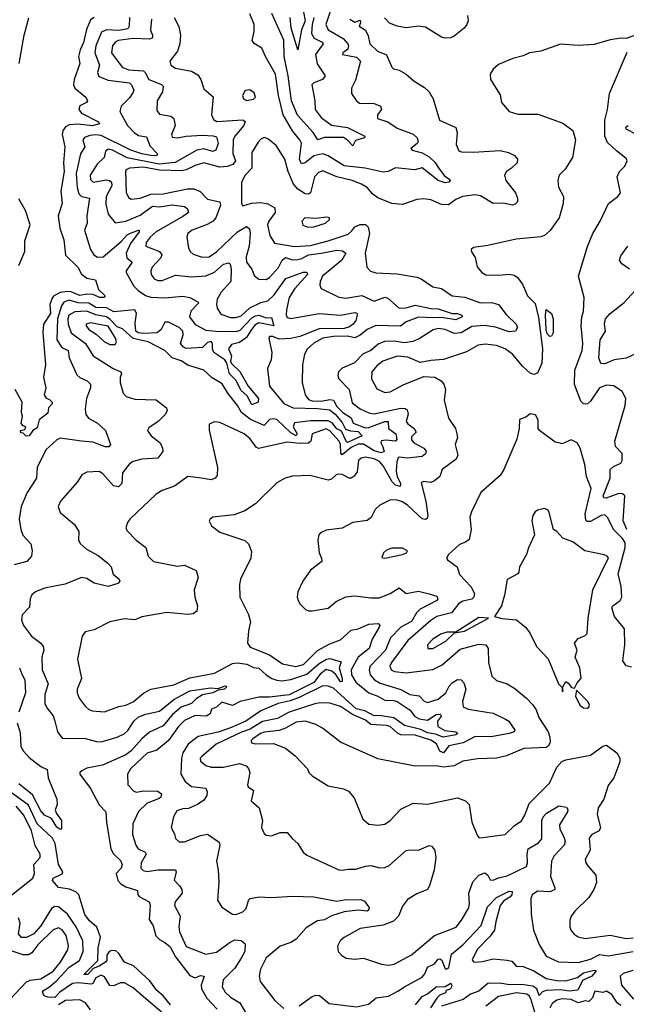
# Model space of a CAD drawing. Extents: x 1552033 to 1694788, y 811965 to 917215.
# Tile 550 of 632: x 1661506 to 1664926, y 899707 to 905262. Entities that reach past the tile are written whole.
import ezdxf

# ---------------------------------------------------------------- set-up
doc = ezdxf.new("R2010")
doc.units = 0

msp = doc.modelspace()

# ---------------------------------------------------------------- linework, layer by layer
at = {"layer": '0CON20XD'}
for points in [[(1663277.7, 905372.3), (1663232.8, 905235), (1663246.2, 905205), (1663330.3, 905155), (1663356.2, 905125), (1663360.4, 905115), (1663355.6, 905095), (1663328, 905075), (1663326.2, 905065), (1663405, 905050), (1663427.4, 905027.4), (1663399.5, 904920.5), (1663376.9, 904875), (1663377.1, 904845), (1663405, 904804.2), (1663421.4, 904791.4), (1663505, 904788.9), (1663541.2, 904775), (1663546.2, 904755), (1663523.3, 904725), (1663524, 904705), (1663581.2, 904685), (1663635, 904650.6), (1663725, 904616.2), (1663746.4, 904595), (1663753.3, 904575), (1663746.8, 904563.2), (1663710.8, 904535), (1663719.2, 904525), (1663775, 904510.5), (1663815, 904488.9), (1663847.3, 904457.3), (1663870.7, 904420.7), (1663902, 904382), (1663930.7, 904360.7), (1663933.1, 904355), (1663925, 904345.7), (1663905, 904342.5), (1663865, 904355.3), (1663775, 904426.2), (1663734.3, 904415.7), (1663625, 904425.6), (1663584.4, 904405.6), (1663555, 904401.1), (1663453.6, 904423.6), (1663335, 904437.2), (1663245, 904494.8), (1663215, 904504.8), (1663165, 904493.4), (1663115, 904455.2), (1663095, 904449.1), (1663084.5, 904475), (1663094.7, 904565), (1663085.3, 904585), (1663044.8, 904634.8), (1662992.2, 904725), (1662964.4, 904835), (1662948.3, 904955), (1662892.7, 905055), (1662870.5, 905100.5), (1662828.5, 905128.5), (1662817.1, 905145), (1662827.8, 905195), (1662827.6, 905235), (1662804.4, 905295.6)], [(1663164.8, 905275), (1663154.6, 905235), (1663152.3, 905185), (1663167.1, 905157.1), (1663211.8, 905135), (1663217.3, 905125), (1663173.7, 905065), (1663182.6, 905012.6), (1663229.1, 904945), (1663212.5, 904925), (1663163.7, 904906.3), (1663152.9, 904895), (1663170, 904805), (1663171.4, 904755), (1663205, 904709.7), (1663265, 904667.8), (1663355, 904653.5), (1663452.9, 904605), (1663450, 904595), (1663399.9, 904580.1), (1663385, 904550), (1663355, 904583.2), (1663332.7, 904597.3), (1663225, 904597.8), (1663187.5, 904585), (1663160, 904625), (1663072.8, 904722.8), (1663038.1, 904805), (1663019.4, 904945), (1662996.7, 905055), (1662996.3, 905146.3), (1662927.9, 905297.9)], [(1663106, 905305), (1663115.7, 905255.7), (1663095.5, 905205), (1663075, 905092.5), (1663037, 905215), (1663030.4, 905275)], [(1664030.6, 905285), (1664034.3, 905255.7), (1664027.1, 905235), (1664012, 905215), (1663955, 905168.9), (1663935, 905160.5), (1663905, 905158.5), (1663885, 905163.6), (1663795, 905220.7), (1663755, 905225.9), (1663685, 905216.5), (1663635, 905224.7), (1663591.9, 905241.9), (1663563.1, 905273.1)], [(1662125.3, 905275), (1662123.5, 905225), (1662115, 905211.4), (1662065, 905201), (1661995.8, 905204.2), (1661967.8, 905192.2), (1661936, 905114), (1661929.7, 905075), (1661955.3, 905005), (1661944.6, 904965), (1661951.7, 904941.8), (1662005, 904921.7), (1662125.6, 904905.6), (1662137.2, 904895), (1662148.7, 904865), (1662146.7, 904853.3), (1662125, 904821.8), (1662077.9, 904775), (1662070, 904745), (1662113.4, 904665), (1662151.3, 904625), (1662175, 904609.1), (1662220.5, 904600.5), (1662239.6, 904549.6), (1662282.9, 904505), (1662277.5, 904495), (1662255, 904493.3), (1662195, 904504.7), (1662131.8, 904525), (1661965, 904608.3), (1661935, 904613.2), (1661901, 904609), (1661872.2, 904597.8), (1661861.6, 904585), (1661872.8, 904545), (1661849.1, 904505), (1661824.8, 904395), (1661829.5, 904315), (1661840.1, 904280.1), (1661854.8, 904264.8), (1661898.8, 904255), (1661885.3, 904155), (1661886.9, 904115), (1661871.2, 904075), (1661905.4, 903965), (1661923.6, 903935), (1661945, 903921.5), (1661976.9, 903925), (1662078.7, 904011.3), (1662111.9, 904048.1), (1662131.5, 904058.5), (1662175, 904075.3), (1662180, 904075), (1662180, 904065), (1662131.1, 903998.9), (1662106.5, 903945), (1662109.2, 903919.2), (1662140, 903895), (1662107.3, 903845), (1662106.7, 903835), (1662149.6, 903759.6), (1662173.5, 903733.5), (1662215, 903706.9), (1662245, 903697.2), (1662325, 903692.8), (1662425, 903701.7), (1662464.8, 903694.8), (1662510.8, 903670.8), (1662515.6, 903665), (1662471.9, 903618.1), (1662463.3, 903585), (1662495, 903542.1), (1662555, 903510.9), (1662614.1, 903504.1), (1662726.9, 903503.1), (1662748.9, 903511.1), (1662815, 903580.3), (1662835, 903592.1), (1662855, 903595.2), (1662895, 903580.8), (1662925, 903582.5), (1662938.8, 903535), (1662855, 903552.1), (1662831.4, 903538.6), (1662808.5, 903508.5), (1662785, 903470), (1662745, 903441), (1662701.2, 903428.8), (1662682.5, 903405), (1662700, 903365), (1662694, 903335), (1662699.2, 903325), (1662748, 903278), (1662794.9, 903194.9), (1662853.1, 903125), (1662850, 903105), (1662815, 903089.2), (1662789.5, 903139.5), (1662752, 903172), (1662726.4, 903226.4), (1662689.2, 903265), (1662673.5, 903323.5), (1662662.4, 903342.4), (1662600.8, 903385), (1662592.9, 903405), (1662593.7, 903433.7), (1662586.2, 903446.2), (1662565, 903440), (1662537.4, 903412.6), (1662445, 903407.8), (1662430.3, 903415), (1662413.2, 903435), (1662427.2, 903485), (1662425, 903505.7), (1662404.7, 903524.7), (1662345, 903556), (1662324.5, 903555.5), (1662304.5, 903515), (1662280.4, 903495), (1662205, 903491.4), (1662174.4, 903495), (1662160.8, 903505), (1662157.6, 903552.4), (1662165.4, 903605.4), (1662154.5, 903624.5), (1662036.8, 903613.2), (1661995, 903635.9), (1661935, 903638.3), (1661895, 903662.3), (1661835, 903663.9), (1661785, 903679.4), (1661755, 903668.9), (1661741.9, 903648.1), (1661719.4, 903575), (1661715.8, 903455), (1661743, 903413), (1661779.2, 903395), (1661785.9, 903355), (1661828.2, 903258.2), (1661845, 903242.9), (1661885.7, 903225), (1661905.4, 903205.4), (1661904.5, 903185), (1661882.8, 903125), (1661874.7, 903065), (1661878.2, 903035), (1661894.5, 903014.5), (1661945, 902985.3), (1661988.9, 902945), (1662017.1, 902865), (1662007.7, 902852.3), (1661987.9, 902852.1), (1661917.8, 902877.8), (1661855, 902884.1), (1661735, 902900.5), (1661715, 902891.9), (1661653.3, 902835), (1661604.1, 902735), (1661600.8, 902675), (1661547.5, 902595), (1661514.7, 902515), (1661503.7, 902445), (1661511.6, 902385), (1661524.3, 902354.3), (1661569.4, 902305), (1661575.8, 902265), (1661572.9, 902235), (1661546, 902205), (1661475, 902187.3)], [(1661925, 905274.4), (1661905, 905261.6), (1661883, 905207), (1661866.6, 905133.4), (1661847.2, 905092.8), (1661837.9, 905055), (1661845.7, 905015), (1661813.4, 904925), (1661809.4, 904895), (1661816.2, 904875), (1661878.6, 904825), (1661889.2, 904805), (1661882, 904795), (1661844.7, 904775.3), (1661839.6, 904755), (1661854.5, 904735), (1661950.8, 904685), (1661955.8, 904675), (1661915, 904663.5), (1661835, 904672.6), (1661785, 904668.1), (1661765, 904657.5), (1661749.1, 904635), (1661745.7, 904615), (1661760.5, 904545), (1661752.1, 904455), (1661757.1, 904405), (1661737.6, 904295), (1661746.2, 904225), (1661723.1, 904155), (1661733.1, 904085), (1661755, 904020), (1661764.4, 903934.4), (1661834.4, 903865), (1661853.6, 903826.4), (1661883.8, 903803.8), (1661934, 903794), (1661950, 903740), (1661988.8, 903705), (1661980, 903695), (1661955.6, 903694.4), (1661920.9, 903710.9), (1661885, 903713.5), (1661845, 903706.7), (1661796.5, 903726.5), (1661775, 903728.4), (1661735, 903723.1), (1661697.2, 903702.8), (1661688.2, 903691.8), (1661676, 903655), (1661678.9, 903605), (1661640.6, 903545), (1661636.4, 903496.4), (1661650.6, 903315), (1661641.1, 903245), (1661652.5, 903185), (1661643.8, 903145), (1661655, 903127.5), (1661675, 903120), (1661690, 903105), (1661690, 903095), (1661668.3, 903071.7), (1661665, 903042.5), (1661616.2, 903003.8), (1661605, 902960), (1661580, 902945), (1661560, 902915), (1661543, 902913), (1661525, 902930), (1661511.7, 902931.7), (1661510, 902945), (1661535, 902950), (1661540, 902965), (1661525, 902970), (1661513.6, 902983.6), (1661522.5, 903025), (1661516.4, 903046.4), (1661519.2, 903105), (1661481.1, 903175)], [(1661502.2, 905015), (1661531.2, 905175), (1661557.3, 905272.7)], [(1662249.2, 905265), (1662243.5, 905203.5), (1662255.7, 905175), (1662255, 905160), (1662237.5, 905152.5), (1662145, 905155.6), (1662061.9, 905145), (1662044.7, 905135), (1662029.5, 905115), (1662023.4, 905075), (1662083.3, 904995), (1662119.5, 904979.5), (1662203.7, 904973.7), (1662214.4, 904964.4), (1662233.8, 904925), (1662305.9, 904895.9), (1662315, 904886.7), (1662312, 904855), (1662281.1, 904805), (1662279.1, 904749.1), (1662295, 904729.4), (1662357.8, 904717.8), (1662375.2, 904705.2), (1662382.7, 904665), (1662361.5, 904615), (1662365, 904599.2), (1662395.3, 904595.3), (1662445, 904604.8), (1662535, 904610), (1662597.3, 904607.3), (1662615, 904600.6), (1662625.8, 904564.2), (1662612.5, 904525), (1662595, 904519.2), (1662544.3, 904534.3), (1662505, 904525.1), (1662382.8, 904457.2), (1662292.4, 904447.6), (1662112.8, 904482.8), (1662030, 904525), (1662005, 904531.1), (1661989.8, 904520.2), (1661982.1, 904485), (1661942.9, 904447.1), (1661903.2, 904385), (1661905, 904360), (1661920.8, 904345), (1661995, 904359.4), (1662013.3, 904355), (1662024.1, 904345), (1662026, 904325), (1661992.8, 904265), (1661990.8, 904220.9), (1662005, 904165.7), (1662045, 904116.5), (1662105, 904125.7), (1662185, 904158.7), (1662255, 904210), (1662295, 904205.6), (1662365, 904217.9), (1662435, 904208.8), (1662452.9, 904195), (1662458.6, 904175), (1662425, 904152.2), (1662274.7, 904065), (1662241.6, 904035), (1662220, 904005), (1662218.1, 903985), (1662294, 903954), (1662308.2, 903935), (1662301, 903919), (1662253.6, 903865), (1662245.4, 903845), (1662246.4, 903825), (1662265, 903800), (1662285, 903790.6), (1662310, 903790), (1662385, 903820.8), (1662475, 903811.2), (1662555, 903816.2), (1662605, 903837), (1662655, 903882), (1662685, 903890.6), (1662693, 903883), (1662698.9, 903855), (1662696.6, 903785), (1662642.8, 903725), (1662620, 903685), (1662614.8, 903654.8), (1662618.8, 903635), (1662640.5, 903600.5), (1662695, 903582.8), (1662725, 903581.2), (1662755, 903591.5), (1662803.7, 903636.4), (1662865, 903667.4), (1662905, 903675.8), (1662940, 903710), (1663007.2, 903802.8), (1663105, 903838.1), (1663125, 903838.2), (1663129.1, 903825), (1663057.9, 903745), (1663025.2, 903695), (1663009.5, 903625), (1663009.1, 903595), (1663015, 903582.5), (1663035, 903577.1), (1663195, 903604.2), (1663315, 903594.9), (1663395, 903609.5), (1663406.5, 903606.5), (1663409.7, 903595), (1663401.2, 903565), (1663385.8, 903544.2), (1663365, 903529.4), (1663335, 903519.5), (1663195, 903518.2), (1663085, 903474.7), (1663035, 903463.1), (1662969.8, 903459.8), (1662933.3, 903475), (1662914.5, 903475.5), (1662910.8, 903465), (1662927.8, 903385), (1662923.3, 903343.3), (1662903.1, 903295), (1662914, 903195), (1662995, 903096.1), (1663048.6, 903071.4), (1663185, 903068.3), (1663255, 903060.4), (1663285, 903036.8), (1663325, 902990.2), (1663342.7, 902952.7), (1663371.7, 902941.7), (1663415, 902938.2), (1663437.5, 902915), (1663355, 902877.3), (1663349.6, 902879.6), (1663320.5, 902940.5), (1663295, 902952.9), (1663267.5, 902987.5), (1663245, 902999.4), (1663145, 902999.3), (1663055, 902988.5), (1663047.2, 902965), (1663070, 902925), (1663065, 902914.9), (1663035, 902930.7), (1662955, 903005.5), (1662935, 903010.7), (1662915, 903006.1), (1662885, 902972.2), (1662807.2, 903007.2), (1662756.8, 903046.8), (1662735, 903085.8), (1662678.9, 903155), (1662646.9, 903206.9), (1662591.8, 903241.8), (1662545, 903285.6), (1662455, 903313.8), (1662417.4, 903337.4), (1662366, 903355), (1662325, 903395.6), (1662230.5, 903445), (1662145, 903462.9), (1662085, 903517.8), (1662055, 903529.9), (1662015, 903573.1), (1661995, 903585.6), (1661935, 903597.8), (1661885, 903617.2), (1661816.2, 903613.8), (1661783.9, 903595), (1661777, 903575), (1661778.4, 903545), (1661795.7, 903495.7), (1661878, 903435), (1661920.9, 903365), (1662034, 903294), (1662075.6, 903275), (1662080, 903265), (1662071.8, 903245), (1662072.2, 903215), (1662089.2, 903155), (1662105.6, 903135.6), (1662155, 903120.4), (1662275, 903116.5), (1662333.2, 903073.2), (1662338.1, 903055), (1662327.1, 903035), (1662286.9, 902995), (1662235, 902960), (1662227.1, 902945), (1662247.1, 902915), (1662297.5, 902875), (1662312, 902845), (1662313.8, 902825), (1662285, 902789.2), (1662195, 902782.8), (1662145, 902768.8), (1662125, 902756.5), (1662085.6, 902705), (1662081.4, 902645), (1662062.7, 902627.3), (1662035, 902631.4), (1661975, 902699.4), (1661955, 902712.9), (1661885, 902710), (1661856, 902695), (1661832, 902655), (1661735.8, 902545), (1661722.9, 902515), (1661735, 902481.2), (1661814.2, 902414.2), (1661838.8, 902375), (1661838.1, 902325), (1661848.6, 902305), (1661882, 902275), (1661948.8, 902238.8), (1662003.8, 902195), (1662021.2, 902175), (1662034, 902134), (1662067.5, 902105), (1662071.2, 902095), (1662059.5, 902080.5), (1662005, 902064.4), (1661925, 902083.5), (1661885, 902108.8), (1661855, 902115.3), (1661761.9, 902078.1), (1661645, 902055.6), (1661595, 902034.5), (1661575, 902018.1), (1661565.5, 901995), (1661562.2, 901947.8), (1661520, 901905), (1661515.6, 901875), (1661526.7, 901845), (1661571.9, 901785), (1661624.6, 901744.6), (1661638.5, 901725), (1661641.2, 901705), (1661630.8, 901665), (1661632.8, 901595), (1661666, 901515), (1661647.5, 901455), (1661647.9, 901405), (1661659.2, 901379.2), (1661695.4, 901335), (1661703.6, 901305)], [(1662376.5, 905275), (1662404, 905224), (1662412.1, 905175), (1662409.1, 905125), (1662395.3, 905084.7), (1662352.4, 905027.6), (1662357.8, 905005), (1662385, 904987.9), (1662475, 904971.2), (1662510.2, 904950.2), (1662526.7, 904925), (1662545, 904871.2), (1662597.7, 904827.7), (1662587.5, 904725), (1662598.3, 904698.3), (1662617.7, 904687.7), (1662765, 904696.9), (1662778.2, 904688.2), (1662770.5, 904665), (1662719.6, 904605), (1662710.4, 904585), (1662707.2, 904507.2), (1662722.1, 904465), (1662708.5, 904445), (1662675, 904434.4), (1662635, 904430.8), (1662545, 904455.2), (1662495, 904440.2), (1662445, 904414.2), (1662420.5, 904409.5), (1662295, 904412.3), (1662205, 904429.2), (1662125.5, 904424.5), (1662106.9, 904415), (1662101.9, 904405), (1662106.9, 904286.9), (1662118.7, 904258.7), (1662135, 904250), (1662185, 904254.7), (1662245, 904278.4), (1662315, 904279.7), (1662452.9, 904307.1), (1662488, 904308), (1662523.2, 904293.2), (1662565, 904248.8), (1662633.8, 904235), (1662637.7, 904215), (1662612.2, 904145), (1662597.5, 904125), (1662563.9, 904106.1), (1662478.6, 904075), (1662453.5, 904055), (1662448.9, 904035), (1662457.5, 903975), (1662466.7, 903955), (1662485, 903940), (1662535, 903921.8), (1662575, 903924.7), (1662615, 903952), (1662735, 904065.7), (1662785, 904095.3), (1662801.5, 904081.5), (1662805.9, 904055), (1662799.8, 903985), (1662782.6, 903925), (1662784.8, 903894.8), (1662814.5, 903854.5), (1662828.5, 903818.5), (1662855, 903797.5), (1662895, 903796.9), (1662915, 903806.9), (1662965, 903863.2), (1662986.8, 903905), (1663005, 903919.8), (1663045, 903907.4), (1663075, 903909.7), (1663096.1, 903913.9), (1663135, 903934.8), (1663205, 903944.5), (1663295, 903961.8), (1663327.1, 903957.1), (1663345.8, 903945), (1663323, 903905), (1663213.3, 903815), (1663200.4, 903785), (1663198.5, 903765), (1663205.8, 903745), (1663305, 903696.4), (1663345, 903690.9), (1663435, 903705.3), (1663505, 903674.2), (1663565, 903697.4), (1663581.3, 903691.3), (1663645, 903634.3), (1663685, 903635.9), (1663735, 903651.2), (1663825, 903632.9), (1663865, 903631.4), (1663945, 903604.3), (1663975, 903604), (1663999.1, 903595), (1664000, 903585), (1663965, 903568.7), (1663885, 903582.8), (1663835, 903579.1), (1663755, 903584.3), (1663685, 903556.8), (1663653.8, 903533.8), (1663515, 903536.5), (1663465, 903514.6), (1663425, 903481.6), (1663395, 903467.8), (1663355, 903476.5), (1663275, 903474.4), (1663215, 903464.4), (1663165, 903437.5), (1663126.7, 903403.3), (1663111.5, 903375), (1663100.4, 903315), (1663098.2, 903215), (1663116, 903146), (1663135, 903119.6), (1663155, 903112.2), (1663205, 903109.3), (1663255, 903118.4), (1663275, 903115.2), (1663295, 903080.2), (1663327.7, 903045), (1663375.2, 903015), (1663386.7, 902985), (1663455, 902959.9), (1663475, 902961.1), (1663564.2, 902994.3), (1663584.6, 902994.6), (1663584.9, 902954.9), (1663626.7, 902925), (1663633.2, 902895), (1663625.2, 902884.8), (1663569.7, 902890.3), (1663545, 902886.4), (1663542.4, 902875), (1663552.9, 902852.9), (1663560.8, 902825), (1663545, 902818.4), (1663505, 902830.5), (1663445, 902867.2), (1663415, 902866.9), (1663375, 902849.1), (1663325, 902806.7), (1663317.1, 902817.1), (1663314.4, 902865), (1663307.6, 902885), (1663255, 902941.9), (1663235, 902953.4), (1663154.7, 902925.3), (1663147.1, 902885), (1663135, 902873.8), (1663085, 902870.5), (1663015, 902879), (1662852.4, 902842.4), (1662839.5, 902849.5), (1662805, 902898.2), (1662771.9, 902925), (1662635, 902988.6), (1662605, 902993.3), (1662575, 902980), (1662574.1, 902945.9), (1662620.5, 902735), (1662619.7, 902690.3), (1662608.8, 902675), (1662585, 902666.7), (1662517.5, 902677.5), (1662453.3, 902685), (1662379.2, 902630.8), (1662310, 902605), (1662275, 902584.3), (1662126.9, 902445), (1662113.1, 902425), (1662104.3, 902395), (1662110.7, 902380.7), (1662163.1, 902325), (1662218, 902285), (1662230, 902235), (1662260, 902205), (1662395, 902179.1), (1662435, 902184.6), (1662500.8, 902155), (1662512.9, 902115), (1662489.3, 902045), (1662493.8, 902005), (1662509.5, 901955), (1662504.3, 901925.7), (1662485, 901910.8), (1662455, 901905.5), (1662335, 901917.9), (1662195, 901893.8), (1662155, 901876.2), (1662097.9, 901882.1)], [(1663367.8, 905265), (1663395, 905248), (1663425, 905260), (1663427.5, 905245), (1663420, 905225), (1663455, 905203.3), (1663471.3, 905171.3), (1663480, 905125), (1663524.4, 905085), (1663573.8, 905063.8), (1663604.4, 904995), (1663614, 904985), (1663645, 904978.1), (1663685.5, 904955.5), (1663730, 904915), (1663788.9, 904878.9), (1663815.4, 904855.4), (1663836.7, 904815), (1663872.5, 904695), (1663965, 904653.8), (1663972.5, 904625), (1663968, 904558), (1663982.9, 904522.9), (1663997.1, 904517.1), (1664065, 904514.5), (1664215, 904524.4), (1664263.1, 904513.1), (1664296.5, 904496.5), (1664313.1, 904475), (1664310.6, 904455), (1664280, 904425), (1664250.5, 904405), (1664238.8, 904385), (1664247.1, 904355), (1664300.9, 904285), (1664313.1, 904255), (1664312, 904235), (1664299.1, 904220.9), (1664284.5, 904215.5), (1664232.4, 904227.6), (1664175.3, 904225.3), (1664105, 904267.9), (1664075, 904273.8), (1664002, 904265), (1663965, 904247.3), (1663923.3, 904216.7), (1663885, 904219.3), (1663825, 904245.4), (1663785, 904250.8), (1663745, 904247.1), (1663665, 904220), (1663605, 904225.3), (1663525, 904257), (1663497.5, 904277.5), (1663464.9, 904314.9), (1663433.7, 904333.7), (1663380.6, 904355), (1663295, 904374.8), (1663215, 904408.6), (1663190.4, 904399.6), (1663168.7, 904375), (1663145, 904284.5), (1663135, 904278.2), (1663115, 904279), (1663075, 904306.3), (1663048.7, 904338.6), (1663019.6, 904405), (1663000.7, 904475), (1662952.5, 904552.5), (1662905, 904590), (1662885, 904598), (1662865, 904588), (1662849.8, 904570.2), (1662815, 904512.5), (1662814.2, 904425), (1662777.9, 904385), (1662756.5, 904345), (1662756, 904225), (1662765, 904212), (1662812.7, 904227.3), (1662865, 904231.4), (1662905, 904224.1), (1662945, 904200.6), (1662947.2, 904175), (1662910.5, 904125), (1662904.2, 904104.2), (1662915.9, 904045), (1662942.2, 904002.2), (1663055, 903981.6), (1663145, 903989), (1663245, 904013.8), (1663357.8, 904052.2), (1663378.7, 904071.3), (1663395, 904092.7), (1663425, 904106.7), (1663455, 904106.4), (1663471.5, 904091.5), (1663478.4, 904055), (1663454.5, 903944.5), (1663464.2, 903865), (1663483.6, 903843.6), (1663515, 903833.3), (1663635, 903827.7), (1663745, 903810), (1663769.9, 903799.9), (1663835, 903755.6), (1663885, 903745.4), (1663945, 903704), (1664016.3, 903696.4), (1664105, 903664.2), (1664165.8, 903665.8), (1664205, 903654.5), (1664248.3, 903598.3), (1664305.7, 903545), (1664312.5, 903525), (1664301.2, 903505), (1664265, 903501.8), (1664188.2, 903528.2), (1664125, 903536.5), (1664055, 903530.5), (1663994.7, 903494.7), (1663955, 903491.7), (1663905, 903514.1), (1663865, 903520.4), (1663837.4, 903512.6), (1663759, 903461), (1663723.1, 903446.9), (1663675, 903439.6), (1663615, 903447.8), (1663563.6, 903446.4), (1663528, 903432), (1663485.6, 903395), (1663442.3, 903377.7), (1663393.9, 903326.1), (1663324.7, 903295.3), (1663304.4, 903275), (1663300.5, 903255), (1663306, 903236), (1663363.4, 903175), (1663380.9, 903100.9), (1663425, 903066.2), (1663475, 903043.2), (1663505, 903037.5), (1663655, 903071.1), (1663678.6, 903068.6), (1663690.4, 903060.4), (1663697.2, 903037.2), (1663686.1, 902995), (1663695, 902981.5), (1663730.9, 902955), (1663741.5, 902935), (1663715, 902907.8), (1663715, 902891.4), (1663727.5, 902875), (1663784.8, 902844.8), (1663797.8, 902827.8), (1663795, 902812.5), (1663775, 902796.9), (1663695, 902787.9), (1663646.4, 902793.6), (1663640.5, 902789.5), (1663633, 902767), (1663629.3, 902715), (1663634.6, 902684.6), (1663652.8, 902645), (1663651.7, 902628.3), (1663625, 902636.8), (1663605.5, 902655), (1663556.2, 902745), (1663535, 902769.5), (1663505, 902784.1), (1663456, 902794), (1663431.2, 902788.8), (1663415.6, 902775), (1663408.2, 902711.8), (1663392.8, 902687.2), (1663375, 902675.4), (1663364.7, 902674.7), (1663325, 902696.4), (1663305, 902698.1), (1663291.2, 902695), (1663265, 902670), (1663245, 902664), (1663141.3, 902691.3), (1663045, 902686.7), (1663003.6, 902676.4), (1662955, 902650), (1662835, 902531.2), (1662775, 902490.8), (1662715, 902469.2), (1662595, 902456.2), (1662580, 902445), (1662573.6, 902433.6), (1662587, 902407), (1662635, 902370), (1662775, 902324), (1662796.2, 902305), (1662812.3, 902262.3), (1662810, 902225), (1662751.4, 902105), (1662745.8, 902075), (1662747.5, 902005), (1662795.4, 901905.4), (1662808.2, 901865), (1662796.4, 901815), (1662791.1, 901745), (1662805, 901721.5), (1662915, 901679.4), (1662987.2, 901627.2), (1663062.4, 901612.4), (1663106.9, 901625), (1663185, 901702.5), (1663255, 901741.2), (1663315, 901763.5), (1663375, 901818.5), (1663415, 901826.1), (1663475, 901851.5), (1663527.5, 901855), (1663536.2, 901845), (1663532.5, 901835), (1663493.7, 901766.3), (1663476.2, 901715), (1663415, 901665.9), (1663375.8, 901595), (1663376.1, 901565), (1663402.2, 901525), (1663474.5, 901464.5), (1663525, 901446.2), (1663565, 901423.5), (1663615, 901421.4), (1663634.9, 901414.9), (1663707.5, 901367.5), (1663731.9, 901331.9), (1663757.8, 901317.8), (1663805, 901309.4), (1663855, 901342.5), (1663875, 901344.3), (1663884.7, 901335), (1663862.5, 901305), (1663863.9, 901275), (1663902.3, 901252.3), (1663965, 901244.6), (1663976.3, 901235), (1663965, 901227.6), (1663893.9, 901213.9), (1663851.5, 901231.5), (1663805, 901239.3), (1663767.9, 901257.9), (1663675, 901280.2), (1663615, 901323.4), (1663535, 901336), (1663505, 901334.4), (1663453, 901363), (1663402.4, 901375), (1663275, 901491.5), (1663245, 901502.6), (1663215, 901503.8), (1663081.8, 901438.2), (1663030.9, 901419.1), (1662963.5, 901405), (1662865, 901362.5), (1662781.3, 901305), (1662695, 901266.1), (1662625, 901242.5), (1662512.8, 901217.2), (1662455.2, 901174.8), (1662426.6, 901125), (1662419.3, 901095), (1662413.8, 901005), (1662439.1, 900965), (1662475, 900935.3), (1662555, 900925.8), (1662562.5, 900905), (1662560.8, 900885), (1662545, 900859.4), (1662509.2, 900835), (1662457.3, 900812.7), (1662425, 900809.6)], [(1664998.3, 905181.7), (1664925, 905156.7), (1664898.3, 905158.3), (1664835, 905148), (1664745, 905122.5), (1664655, 905116.4), (1664555.6, 905124.4), (1664443.6, 905083.6), (1664380, 905075), (1664345, 905058.8), (1664286.1, 905043.9), (1664205, 905008.8), (1664175, 904983.8), (1664158.8, 904955), (1664161.2, 904925), (1664215, 904837.5), (1664222, 904795), (1664266.7, 904745), (1664315, 904729.2), (1664428.8, 904728.8), (1664569.1, 904679.1), (1664625, 904636.7), (1664640.8, 904585), (1664622.5, 904485), (1664581.7, 904418.3), (1664548.8, 904385), (1664540, 904355), (1664545, 904317.5), (1664571.4, 904265), (1664570, 904225), (1664548.8, 904145), (1664497.7, 904072.3), (1664465.2, 904044.8), (1664445, 904037.3), (1664305, 904024.3), (1664145, 903988), (1664065, 903976.7), (1664052.5, 903965), (1664053.3, 903953.3), (1664075, 903920), (1664085, 903867.5), (1664111.2, 903835), (1664135, 903821.9), (1664205, 903821.1), (1664265.6, 903825.6), (1664295, 903820), (1664310.3, 903810.3), (1664340.6, 903770.6), (1664368.6, 903705), (1664411.6, 903661.6), (1664431.3, 903581.3), (1664453.2, 903405), (1664449.4, 903325), (1664425, 903266.9), (1664405, 903260.5), (1664385, 903268.5), (1664343.8, 903305), (1664285.6, 903375), (1664244, 903405), (1664195, 903424.5), (1664130.7, 903430.7), (1664091.2, 903425), (1664025, 903388.6), (1663895, 903344.3), (1663825, 903339.1), (1663765, 903327.1), (1663695, 903357.3), (1663635, 903363.8), (1663552.9, 903335), (1663520.4, 903309.6), (1663491.8, 903275), (1663490.4, 903235), (1663520.1, 903180.1), (1663565, 903159.6), (1663595, 903161.8), (1663667.7, 903202.3), (1663785, 903248.7), (1663846.1, 903246.1), (1663882.5, 903225), (1663897.8, 903205), (1663906.7, 903175), (1663900, 903115), (1663923.3, 903013.3), (1663963.8, 902955), (1663971.2, 902925), (1663974, 902905), (1663960.6, 902865), (1663976.4, 902805), (1663966.9, 902783.1), (1663888.5, 902725), (1663874.7, 902685.3), (1663845, 902660), (1663825, 902651.1), (1663782.5, 902657.5), (1663770, 902650), (1663796.7, 902545), (1663808.2, 902465), (1663803, 902447), (1663795, 902442.1), (1663775, 902446.6), (1663695, 902521.9), (1663665, 902542.5), (1663635, 902551.8), (1663597.4, 902552.6), (1663536.7, 902523.3), (1663511, 902499), (1663487.1, 902452.9), (1663465, 902437.3), (1663385, 902425.6), (1663325, 902394.3), (1663235, 902382), (1663202.3, 902367.7), (1663193.3, 902355), (1663188, 902325), (1663194.2, 902255), (1663207.5, 902225), (1663209.2, 902205), (1663145, 902156.2), (1663102.9, 902095), (1663074, 902035), (1663071.2, 902005), (1663076.1, 901986.1), (1663086.7, 901965), (1663116.7, 901935), (1663135, 901926.2), (1663155, 901926.2), (1663245, 901941.4), (1663290.5, 901979.5), (1663344.6, 902005.4), (1663395, 902012.3), (1663485, 901999.6), (1663535, 902000), (1663595, 902025.3), (1663645, 902056.9), (1663685, 902025.4), (1663755, 902038.7), (1663815, 902022.2), (1663858.8, 902008.8), (1663863.2, 901995), (1663858.8, 901985), (1663763.8, 901936.2), (1663743.6, 901915), (1663715, 901867.1), (1663655, 901835.3), (1663597.6, 901775), (1663567.8, 901705), (1663483.1, 901615), (1663475.8, 901595), (1663482.9, 901565), (1663507.2, 901537.2), (1663538.7, 901518.7), (1663655, 901482.3), (1663705, 901454.6), (1663757.7, 901447.7), (1663786.7, 901416.7), (1663805, 901410), (1663865, 901429.1), (1663908.7, 901465), (1663927.4, 901502.6), (1663945, 901520.4), (1663975, 901540.5), (1663995, 901538.6), (1664011.2, 901521.2), (1664022.5, 901485), (1664002.3, 901415), (1664005.8, 901385), (1664035, 901371.8), (1664175, 901350), (1664245, 901315.5), (1664263.6, 901303.6), (1664290.8, 901265), (1664297.5, 901255), (1664293.8, 901245), (1664266.7, 901235), (1664165, 901216.9), (1664075, 901218.6), (1664007.3, 901182.7), (1663925, 901164.7), (1663895, 901125.3), (1663875, 901135.3), (1663856.8, 901176.8), (1663825, 901196.8), (1663735, 901225.9), (1663655, 901227.1), (1663636.4, 901236.4), (1663595, 901273.5), (1663575, 901280), (1663485, 901286.2), (1663455, 901309.3), (1663382.6, 901342.6), (1663315, 901387.5), (1663255.2, 901405.2), (1663205, 901408.4), (1663175, 901403.3), (1663025, 901354.8), (1662959.9, 901320.1), (1662875, 901302.1), (1662805, 901259.1), (1662757.4, 901242.6), (1662614.3, 901175.7), (1662532.9, 901105), (1662524.1, 901095), (1662525, 901078.6), (1662555.6, 901055), (1662585, 901045.3), (1662655, 901045.8), (1662745, 901065.8), (1662782.1, 901052.1), (1662797, 901037), (1662804.4, 901015), (1662790, 900945), (1662794.6, 900934.6), (1662824, 900914), (1662811.2, 900855), (1662855.5, 900815.5), (1662874.3, 900745), (1662870, 900705), (1662885, 900671.2), (1662895, 900662), (1662925, 900657.5), (1662975, 900675.8), (1663015, 900675.8), (1663041.7, 900641.7), (1663074.1, 900614.1), (1663103.8, 900565), (1663125, 900549.2), (1663305, 900466.7), (1663325, 900463.1), (1663359.1, 900469.1), (1663401.3, 900468.7), (1663455, 900487.1), (1663485, 900490.6), (1663536.6, 900476.6), (1663565, 900478.2), (1663589.7, 900490.3), (1663685, 900574.2), (1663705, 900579.2), (1663755, 900576.9), (1663815, 900604), (1663829.7, 900599.7), (1663847.1, 900575), (1663853.1, 900535), (1663842.9, 900465), (1663816.8, 900375), (1663805.5, 900355), (1663745, 900330.8), (1663691.8, 900298.2), (1663665, 900260), (1663641.2, 900205), (1663613.3, 900176.8), (1663555, 900153.9), (1663425, 900134), (1663335, 900084), (1663313.8, 900065), (1663297.5, 900035), (1663302.5, 900005), (1663322.7, 899982.7), (1663347.7, 899967.7), (1663395, 899962), (1663445, 899968), (1663545.9, 899934.1), (1663585, 899928.6), (1663616.6, 899933.4), (1663715, 899986.5), (1663844.8, 900095.2), (1663966.9, 900143.1), (1663997.8, 900182.2), (1664037.9, 900252.1), (1664042.6, 900275), (1664039.2, 900335), (1664061.2, 900398.8), (1664095, 900435.4), (1664128.2, 900448.2), (1664145, 900435.8), (1664159.1, 900409.1), (1664175, 900406.7), (1664205, 900420.8), (1664255, 900432.7), (1664362.9, 900485), (1664369.7, 900505), (1664367.8, 900555), (1664373.4, 900585), (1664431.8, 900618.2), (1664449.9, 900640.1), (1664450.9, 900745), (1664458.2, 900765), (1664475.6, 900785), (1664546.4, 900826.4), (1664588.8, 900818.8), (1664596.1, 900806.1), (1664595, 900792.5), (1664550.3, 900719.7), (1664550.8, 900695), (1664575, 900652.5), (1664582.3, 900625), (1664576.1, 900605), (1664520.3, 900545), (1664505.2, 900515), (1664498.1, 900428.1), (1664523.8, 900365), (1664522.5, 900355), (1664497.4, 900342.6), (1664425, 900344.7), (1664395, 900325.5), (1664388.5, 900305), (1664390, 900215), (1664403.8, 900125), (1664435, 900044.3), (1664475, 899979.4), (1664545, 899946.2), (1664655, 899942.5), (1664725, 899961.9), (1664775, 899987.4), (1664825, 899981.1), (1664965, 900004.9)], [(1664928.9, 902385), (1664907.8, 902435), (1664917.3, 902575), (1664905, 902586.2), (1664885, 902589.6), (1664812.9, 902562.9), (1664798.9, 902565), (1664796.6, 902575), (1664834.8, 902675), (1664836.3, 902723.7), (1664855, 902741.4), (1664895, 902759.5), (1664903.8, 902775), (1664902.5, 902815), (1664866.4, 902855), (1664861.1, 902885), (1664919.2, 903085), (1664923.8, 903125), (1664902.9, 903165), (1664857, 903197), (1664815, 903199.6), (1664775.7, 903184.3), (1664725, 903110.5), (1664707.1, 903095), (1664695, 903092.7), (1664684.2, 903095), (1664670.5, 903110.5), (1664635, 903203.8), (1664636.1, 903285), (1664676.9, 903395), (1664680.4, 903435), (1664671.2, 903535), (1664675.5, 903585.5), (1664684.5, 903615), (1664689.4, 903695), (1664657.1, 903815), (1664707.9, 903982.1), (1664737.1, 904055), (1664778.9, 904125), (1664825.4, 904224.6), (1664878.8, 904265), (1664894, 904285), (1664875.7, 904375), (1664887.5, 904405), (1664917.5, 904435), (1664932, 904465), (1664925, 904478.8), (1664871.5, 904521.5), (1664819.7, 904569.7), (1664805.6, 904605), (1664805.5, 904694.5), (1664820.6, 904755), (1664832.2, 904845), (1664931.7, 905078.3)], [(1662785.8, 904805.8), (1662825, 904813.1), (1662835.6, 904825), (1662828.5, 904848.5), (1662804.3, 904865.7), (1662776.9, 904863.1), (1662762.9, 904835), (1662768, 904815), (1662785.8, 904805.8)], [(1664984.2, 904615), (1664925.8, 904645), (1664922.9, 904655), (1664936.5, 904665)], [(1661500.8, 903875), (1661535.2, 903955), (1661534.1, 904015), (1661564.2, 904105), (1661538.3, 904185), (1661500.7, 904250.7)], [(1663131.2, 904091.2), (1663165, 904093.8), (1663231.2, 904115), (1663252.5, 904135), (1663252.5, 904145), (1663238.3, 904148.3), (1663175, 904139.5), (1663113.8, 904145), (1663096, 904125), (1663102.4, 904102.4), (1663131.2, 904091.2)], [(1664945, 903855.3), (1664900.5, 903885), (1664888.5, 903905), (1664895, 903929.4), (1664935, 903984.2)], [(1664985, 903381.1), (1664925, 903353.3), (1664857.4, 903342.6), (1664805, 903320), (1664783.3, 903323.3), (1664772, 903355), (1664778.4, 903455), (1664809.5, 903505), (1664803, 903547), (1664808.5, 903575), (1664834.5, 903605), (1664914.3, 903665.7), (1664975.6, 903735)], [(1664495, 903474.4), (1664480.1, 903490.1), (1664474.7, 903514.7), (1664470.5, 903595), (1664475, 903627.5), (1664505, 903604), (1664514.6, 903574.6), (1664513.1, 903495), (1664505, 903477.1), (1664495, 903474.4)], [(1662045, 903429.1), (1662051.9, 903445), (1662046.7, 903465), (1662005, 903532.1), (1661905, 903551), (1661880.5, 903545), (1661880.4, 903535), (1661895.4, 903515), (1661937.3, 903487.3), (1661983.8, 903443.8), (1662015, 903429.8), (1662045, 903429.1)], [(1664955, 901609.4), (1664925, 901616.7), (1664906.2, 901645), (1664917.7, 901735), (1664916.4, 901825), (1664860.8, 901895), (1664845.4, 901944.6), (1664850, 901955), (1664891.2, 901985), (1664900.3, 902005), (1664897.2, 902065), (1664881.2, 902135), (1664920.9, 902285), (1664920.7, 902310.7), (1664905, 902334.3), (1664854.1, 902385), (1664821.9, 902451.9), (1664805, 902468.9), (1664785, 902464.6), (1664725, 902431.6), (1664705, 902431.6), (1664697.8, 902437.8), (1664694.2, 902475), (1664727.8, 902617.8), (1664702.5, 902685), (1664692.9, 902752.9), (1664666, 902845), (1664650, 902875), (1664615, 902891.2), (1664565, 902870), (1664553, 902873), (1664525, 902878.8), (1664436.7, 902945), (1664430, 902955), (1664430, 903005), (1664413.6, 903033.6), (1664385, 903038), (1664360.7, 903019.3), (1664323.9, 903006.1), (1664322.5, 902955), (1664310, 902895), (1664236.2, 902725), (1664215, 902691.2), (1664105.7, 902594.3), (1664054.2, 902485), (1664044, 902455), (1664052.5, 902385), (1664039.7, 902330.3), (1664020, 902315), (1663985, 902300.8), (1663923.3, 902245), (1663912.5, 902225), (1663917.5, 902215), (1663972, 902175), (1663985, 902131.2), (1664050.4, 902065), (1664070.8, 902025), (1664066.9, 902005), (1664055, 901993.4), (1664005, 901980.9), (1663981.6, 901968.4), (1663941.2, 901915), (1663858.9, 901895), (1663825, 901873.2), (1663695, 901760.3), (1663601.8, 901635), (1663593.5, 901615), (1663600, 901595), (1663618.8, 901585), (1663685, 901576.8), (1663835, 901595.3), (1663888.1, 901621.9), (1663989.2, 901710.8), (1664095, 901739.3), (1664133.8, 901735), (1664147.8, 901715), (1664148.9, 901635), (1664168.2, 901558.2), (1664194.5, 901534.5), (1664255.4, 901515.4), (1664298.3, 901488.3), (1664363.5, 901435), (1664398.1, 901398.1), (1664417.7, 901367.7), (1664433.8, 901325), (1664485.2, 901245.2), (1664495.8, 901215), (1664496.8, 901185), (1664485.9, 901164.1), (1664473.7, 901156.3), (1664349.3, 901150.7), (1664251.7, 901108.3), (1664195, 901096.5), (1664087.9, 901092.1), (1664005, 901078.2), (1663955, 901053.2), (1663895, 901045.2), (1663855, 901052.7), (1663735, 901050), (1663525, 901091.5), (1663315, 901185.6), (1663212.5, 901265), (1663175, 901285.4), (1663115.2, 901305.2), (1663065, 901298.4), (1663005.6, 901264.4), (1662968.7, 901251.3), (1662885, 901242.6), (1662863.8, 901235), (1662820.5, 901205), (1662811.9, 901195), (1662812.8, 901182.8), (1662835, 901176.2), (1662938, 901178), (1663005, 901152), (1663059.7, 901109.7), (1663128.8, 901035), (1663136.2, 901015), (1663155, 900996), (1663245, 900939.4), (1663332.7, 900922.7), (1663360.5, 900910.5), (1663392.7, 900872.7), (1663441.7, 900751.7), (1663474.1, 900724.1), (1663525, 900718), (1663565, 900724.2), (1663595, 900744.2), (1663655, 900807.3), (1663725, 900841.1), (1663805, 900835.8), (1663975, 900871.9), (1664018.8, 900855), (1664040, 900835), (1664055.5, 900735.5), (1664086.9, 900656.9), (1664097.1, 900647.1), (1664117.7, 900647.7), (1664244.2, 900665.8), (1664295, 900714), (1664335, 900742.5), (1664355, 900774), (1664379.3, 900840.7), (1664493.9, 900955), (1664534.3, 901045.7), (1664563.1, 901076.9), (1664585, 901086.8), (1664725, 901112.9), (1664795, 901162.7), (1664815, 901168.2), (1664873.9, 901125), (1664890, 901095), (1664889.1, 901075), (1664855.5, 900985), (1664825, 900941.2), (1664800.5, 900865), (1664767.5, 900815), (1664762.4, 900777.6), (1664780.9, 900705), (1664773.3, 900685), (1664732.5, 900665), (1664717.7, 900645), (1664723.5, 900576.5), (1664694.2, 900525), (1664697.5, 900505), (1664709.2, 900489.2), (1664755.4, 900435.4), (1664759.1, 900395), (1664743.6, 900355), (1664715, 900310), (1664637, 900233), (1664616.3, 900203.7), (1664608.7, 900181.3), (1664607.8, 900145), (1664614.3, 900125), (1664632.5, 900102.5), (1664655, 900088.2), (1664695, 900078.8), (1664835, 900097.1), (1664925, 900078), (1664965, 900082.5)], [(1664565, 901472.5), (1664570, 901475), (1664567.5, 901495), (1664585, 901527.5), (1664599.2, 901519.2), (1664617.5, 901495), (1664635, 901490), (1664649.5, 901520.5), (1664672.1, 901547.9), (1664664.3, 901605), (1664638, 901665), (1664650, 901705), (1664633.5, 901745), (1664655, 901771.8), (1664695, 901787.5), (1664705, 901800), (1664711.8, 901885), (1664736.9, 902045), (1664825.4, 902225.4), (1664819.2, 902235), (1664802.4, 902242.4), (1664692.5, 902265), (1664625, 902316.4), (1664567.8, 902337.8), (1664535, 902373.8), (1664515, 902386.7), (1664491.9, 902481.9), (1664485, 902495.7), (1664465, 902504.3), (1664426.2, 902495), (1664412, 902485), (1664400, 902465), (1664394, 902435), (1664408.8, 902355), (1664375, 902282.5), (1664364.2, 902245), (1664324.2, 902175), (1664320.8, 902145), (1664314.2, 902135), (1664255, 902104.2), (1664240.4, 902015), (1664222.5, 901955), (1664182.5, 901895), (1664223.8, 901883.8), (1664306.4, 901876.4), (1664358, 901835), (1664383.4, 901803.4), (1664420, 901725), (1664485.6, 901655.6), (1664544.6, 901515), (1664563.9, 901493.9), (1664565, 901472.5)], [(1663565, 902224), (1663665, 902244), (1663687.5, 902255), (1663692.5, 902265), (1663665, 902281.2), (1663605, 902280.8), (1663575, 902270), (1663556.7, 902255), (1663548.3, 902228.3), (1663565, 902224)], [(1662097.9, 901882.1), (1662015, 901865.7), (1661925, 901819.2), (1661875, 901809.2), (1661858.6, 901785), (1661832.5, 901655), (1661853.6, 901545), (1661830.6, 901485), (1661829.4, 901465), (1661840.6, 901435), (1661875, 901390), (1661895, 901370.8), (1661915, 901361.9), (1661985, 901357.8), (1662065, 901387.8), (1662105, 901394.4), (1662145, 901412.7), (1662205, 901462.3), (1662245, 901485.3), (1662375, 901509.1), (1662465, 901548.5), (1662604, 901576), (1662705, 901629.8), (1662735, 901633.9), (1662786.3, 901626.3), (1662825, 901606.7), (1662855, 901604.1), (1662895, 901565.8), (1662927.8, 901545), (1662955, 901535.1), (1662985, 901533), (1663035, 901540.5), (1663125, 901569), (1663195, 901629.4), (1663236.2, 901653.8), (1663255, 901657.4), (1663319.4, 901639.4), (1663306.6, 901605), (1663325.2, 901544.8), (1663325, 901528), (1663315, 901526.2), (1663287.9, 901567.9), (1663266.4, 901586.4), (1663235, 901595.6), (1663199.6, 901570.4), (1663165, 901522.7), (1663026, 901454), (1662915, 901439.5), (1662855, 901439.1), (1662750, 901415), (1662705, 901393.8), (1662645, 901411.5), (1662615, 901384.4), (1662587.1, 901372.9), (1662580, 901345), (1662556.7, 901333.3), (1662495, 901336.2), (1662435, 901308), (1662401.8, 901275), (1662344.5, 901195), (1662279.4, 901140.6), (1662225, 901124.4), (1662130.6, 901035), (1662114.4, 901005), (1662115.7, 900945), (1662149.9, 900909.9), (1662165, 900904.8), (1662205, 900911.7), (1662285, 900910.2), (1662306.3, 900895), (1662301.1, 900875), (1662292.5, 900867.5), (1662225, 900841.1), (1662175.9, 900795), (1662144.4, 900724.4), (1662142.1, 900665), (1662160, 900605), (1662174.4, 900585), (1662213.1, 900565), (1662218.7, 900555), (1662191.6, 900505), (1662188.2, 900475), (1662202.2, 900462.2), (1662225, 900457.1), (1662285.7, 900465.7), (1662385, 900466.4), (1662388.1, 900455), (1662377.4, 900407.4), (1662406.9, 900375), (1662420.5, 900355), (1662422.7, 900335), (1662383.1, 900285), (1662378.9, 900265), (1662410.4, 900205), (1662402.4, 900145), (1662406.3, 900116.3), (1662445, 900033.6), (1662555, 899989.7), (1662615, 900000.7), (1662692.2, 900057.8), (1662719.5, 900070.5), (1662755, 900068), (1662777.7, 900047.7), (1662775.5, 900005), (1662755, 899966.6), (1662718.5, 899911.5), (1662652.5, 899845), (1662648.5, 899805), (1662663.8, 899775), (1662695, 899746.9), (1662747.5, 899715), (1662785, 899652)], [(1663835, 901713.8), (1663909.5, 901755), (1663958, 901802), (1664015, 901812.2), (1664150, 901885), (1664095, 901888.9), (1663965, 901807.5), (1663915, 901806.6), (1663880.6, 901795), (1663835, 901767.5), (1663805.6, 901735), (1663806.7, 901715), (1663835, 901713.8)], [(1661505.5, 901605), (1661516.1, 901576.1), (1661534.5, 901535), (1661539.2, 901465), (1661501.6, 901355)], [(1661703.6, 901305), (1661720, 901245), (1661745, 901209.4), (1661876.2, 901206.2), (1661939.4, 901189.4), (1661965, 901188.6), (1662055.6, 901215), (1662095, 901233.3), (1662115, 901252.8), (1662149.4, 901305), (1662173.5, 901326.5), (1662215, 901344.1), (1662295, 901361), (1662375, 901427.5), (1662465, 901475.2), (1662582.3, 901492.3), (1662625, 901488.9), (1662665, 901504.2), (1662671.7, 901501.7), (1662671.1, 901495), (1662661.1, 901485), (1662625, 901480), (1662595, 901464.9), (1662537.6, 901452.4), (1662500.3, 901429.7), (1662475.1, 901404.9), (1662417.3, 901382.7), (1662367.3, 901342.7), (1662315, 901277.7), (1662237.7, 901242.3), (1662195, 901205.5), (1662135, 901136.5), (1662105, 901114.4), (1661973.8, 901056.2), (1661885, 901039.5), (1661855.8, 901024.2), (1661846, 901015), (1661845.3, 901005), (1661905.2, 900925.2), (1661955, 900832.2), (1661992.5, 900792.5), (1661995.9, 900735), (1662020, 900585), (1662035.2, 900555.2), (1662075, 900519.2), (1662083.8, 900495), (1662077.8, 900475), (1662050.6, 900445), (1662059.5, 900405), (1662076.4, 900386.4), (1662105, 900369.3), (1662169.7, 900349.7), (1662171.8, 900325), (1662180, 900315), (1662235.3, 900285), (1662242.1, 900265), (1662235.7, 900185.7), (1662259.4, 900149.4), (1662274.1, 900094.1), (1662293.5, 900073.5), (1662325, 900056.2), (1662355, 900032.3), (1662384.8, 899974.8), (1662465, 899870.5), (1662495, 899857.3), (1662525, 899869.1), (1662545.9, 899865.9), (1662529.6, 899815), (1662530.7, 899795), (1662562.1, 899742.1), (1662619.5, 899679.5)], [(1664705, 901378), (1664715, 901383.8), (1664718.8, 901395), (1664710, 901415), (1664645, 901480), (1664640.8, 901445), (1664664.4, 901394.4), (1664685, 901379.2), (1664705, 901378)], [(1661491.8, 901295), (1661508, 901238), (1661512.4, 901162.4), (1661528.1, 901135), (1661560.3, 901100.3), (1661625, 901048), (1661661.7, 901031.7), (1661666.2, 900985), (1661716.2, 900865), (1661716.7, 900835), (1661706.7, 900803.3), (1661713, 900783), (1661740.8, 900745), (1661742.5, 900695), (1661735, 900692.9), (1661715, 900705.7), (1661685, 900756.2), (1661645, 900773.3), (1661625, 900798.8), (1661578.8, 900888.8), (1661500.7, 900950.7)], [(1662356.6, 899705), (1662314.3, 899754.3), (1662278.8, 899785), (1662239.7, 899839.7), (1662147.2, 899925), (1662096.4, 899945), (1662065, 899994.1), (1662047.9, 900007.9), (1662025, 900010.4), (1662010.5, 900005), (1661997.8, 899985), (1661997, 899955), (1661990.6, 899945), (1661955, 899921.6), (1661920.5, 899909.5), (1661890.4, 899875), (1661867.1, 899875), (1661945.8, 899955), (1661948.1, 900025), (1661962.4, 900085), (1661941.9, 900141.9), (1661898.9, 900178.9), (1661873, 900213), (1661840.3, 900325), (1661822.3, 900342.3), (1661786.5, 900356.5), (1661725.2, 900365.2), (1661691, 900405), (1661695, 900418.9), (1661745, 900443.7), (1661749.8, 900455), (1661725.7, 900495.7), (1661705.6, 900615), (1661690.7, 900645), (1661605, 900725.6), (1661555, 900831), (1661445, 900912.4)], [(1661461.5, 900325), (1661580.4, 900419.6), (1661588.9, 900445), (1661585, 900496.2), (1661620.8, 900535), (1661622.2, 900555), (1661593.7, 900603.7), (1661572.2, 900685), (1661529, 900775), (1661486.1, 900825)], [(1662425, 900809.6), (1662392.2, 900797.8), (1662372.9, 900765), (1662360, 900705), (1662379.7, 900669.7), (1662385, 900643.3), (1662404.5, 900624.5), (1662435, 900624.6), (1662525, 900659.1), (1662565, 900666.9), (1662631.4, 900621.4), (1662634.3, 900605), (1662615.7, 900515), (1662625.7, 900465), (1662628.9, 900395), (1662621.2, 900295), (1662645.8, 900255.8), (1662705, 900215.8), (1662725, 900214), (1662765, 900228.8), (1662783.1, 900246.9), (1662796.4, 900293.6), (1662805, 900303.6), (1662856, 900314), (1662925, 900309.6), (1663045, 900317.5), (1663165, 900313.1), (1663295, 900288.8), (1663335, 900296.6), (1663429.1, 900299.1), (1663449.8, 900289.8), (1663474, 900255), (1663476.2, 900245), (1663465, 900233.5), (1663415, 900237.5), (1663335, 900228.3), (1663265, 900205.9), (1663225, 900182.9), (1663185, 900177.2), (1663121.4, 900138.6), (1663065, 900075.5), (1663035, 900056.5), (1662974.1, 900035.9), (1662895, 899969.4), (1662863.8, 899905), (1662857.1, 899865), (1662861.8, 899835), (1662945, 899728.5), (1662995, 899684.4)], [(1663081.2, 899698.8), (1663155, 899750.6), (1663175, 899758.6), (1663196.5, 899756.5), (1663250.8, 899710.8), (1663405, 899693.1), (1663472.5, 899707.5), (1663516.1, 899743.9), (1663585, 899753.8), (1663639.1, 899780.9), (1663675, 899806.4), (1663775, 899859.5), (1663790.8, 899879.3), (1663805, 899916), (1663844, 899936), (1663865, 899962.5), (1663875, 899964.5), (1663886, 899956), (1663905, 899908), (1663915, 899906.7), (1663925, 899915.6), (1663940, 899989.9), (1664005, 900042.5), (1664107.6, 900152.4), (1664143.4, 900256.6), (1664195, 900310), (1664265, 900344.8), (1664283.3, 900343.3), (1664281.6, 900325), (1664269.1, 900310.9), (1664235, 900291.3), (1664216.1, 900265), (1664190.3, 900175), (1664182.4, 900125), (1664159.2, 900090.8), (1664085, 900017), (1664057.1, 899957.1), (1664065, 899946.4), (1664075, 899944.7), (1664115, 899947.8), (1664175, 899964.3), (1664253.8, 899956.2), (1664280.6, 899950.6), (1664305, 899922.5), (1664345, 899920), (1664405, 899896.8), (1664475, 899853), (1664535, 899842.2), (1664585, 899840.5), (1664651.7, 899858.3), (1664685, 899885.2), (1664745, 899899.5), (1664756.6, 899896.6), (1664732.1, 899865), (1664678.9, 899841.1), (1664653.5, 899786.5), (1664605, 899781.1), (1664555, 899788.4), (1664475, 899784.6), (1664453, 899777), (1664435, 899756.7), (1664421.6, 899795), (1664399.6, 899809.6), (1664335, 899819.2), (1664265, 899817.4), (1664215, 899826.8), (1664145, 899825.2), (1664095, 899781.4), (1664047.7, 899765), (1664006.5, 899733.5), (1663885, 899696.8)], [(1662314.5, 899655), (1662205, 899749.6), (1662145, 899800.8), (1662097.4, 899827.4), (1662075, 899827.8), (1662035, 899811.1), (1662015, 899813.1), (1661985, 899862.2), (1661965, 899871.1), (1661935, 899857.4), (1661918.9, 899825), (1661909.5, 899820.5), (1661835, 899829), (1661804.2, 899825), (1661732.1, 899775), (1661705, 899746.3), (1661665, 899747.8), (1661643.2, 899755), (1661634.2, 899775), (1661640.8, 899785), (1661674.3, 899805), (1661715, 899842), (1661785, 899917.6), (1661843.5, 899955), (1661864.8, 900005), (1661862.4, 900065), (1661824, 900144), (1661775, 900216.6), (1661725, 900257.1), (1661705, 900258.2), (1661685, 900247.1), (1661625, 900150.4), (1661586.1, 900105), (1661545, 900084), (1661516.8, 900083.2), (1661499.6, 900105), (1661508.2, 900165), (1661500, 900195)], [(1661451.2, 899735), (1661545, 899833.7), (1661565, 899843.1), (1661625, 899851.5), (1661695, 899893.3), (1661736.5, 899945), (1661777.4, 900015), (1661781, 900039), (1661768.6, 900095), (1661745, 900126.5), (1661725, 900137.9), (1661695, 900127.8), (1661607.8, 900042.2), (1661575, 899998), (1661555, 899985.6), (1661525, 899985.6), (1661435, 900016.3)], [(1664962.5, 899897.5), (1664909, 899881), (1664892.4, 899865), (1664900, 899815), (1664966.6, 899736.6)], [(1663737.4, 899705), (1663775, 899751.2), (1663805, 899766.8), (1663855, 899806.3), (1663905, 899807.9), (1663936.2, 899826.2), (1663942.9, 899815), (1663939.1, 899800.9), (1663930, 899790), (1663910, 899785), (1663907.5, 899772.5), (1663875, 899759.6), (1663857.7, 899742.3), (1663822.8, 899687.2)], [(1661905, 899676.2), (1661877.1, 899715), (1661845, 899731.5), (1661765, 899728.9), (1661725, 899704.8)], [(1664427.3, 899607.3), (1664388.3, 899738.3), (1664379.1, 899755), (1664365, 899764.8), (1664308.2, 899771.8), (1664205, 899751.9), (1664135, 899697.1)], [(1664895, 899701), (1664875, 899716.3), (1664845, 899763.3), (1664815, 899781.2), (1664795, 899774.2), (1664748.5, 899781.5), (1664735, 899742.8), (1664715, 899723.9), (1664695, 899726.5), (1664655, 899714.9), (1664615, 899734), (1664565, 899737.9), (1664535, 899730.6), (1664507.8, 899712.2), (1664495.2, 899685)]]:
    msp.add_lwpolyline(points, dxfattribs=at)

doc.saveas('drawing.dxf')
